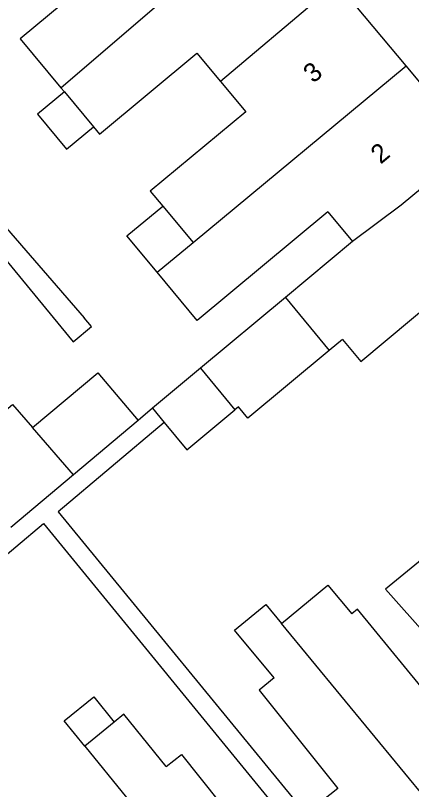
# Model space of a CAD drawing. Extents: x 132994 to 136000, y 393499 to 395512.
# Drawn here: x 133989 to 134009.96, y 395422.95 to 395463.94 of the extents above; entities that cross this region are included whole.
import ezdxf

# ---------------------------------------------------------------- set-up
doc = ezdxf.new("R2010")
doc.units = 0
for name, color, linetype in [('gg-afsc-erfafscheiding', 7, 'Continuous'), ('gg-anno-huisnummerreeks BGT', 7, 'Continuous'), ('gg-anno-openbare ruimte label', 7, 'Continuous'), ('gg-bbg-gedigitaliseerde bebouwing', 7, 'Continuous'), ('gg-bbg-gedigitaliseerde bijgebouw', 7, 'Continuous'), ('gg-bbg-hoofdgebouw', 7, 'Continuous'), ('gg-bbg-luifel en loopbrug', 7, 'Continuous'), ('gg-bbg-tussenscheiding', 7, 'Continuous')]:
    doc.layers.add(name, color=color, linetype=linetype)

msp = doc.modelspace()

# ---------------------------------------------------------------- linework, layer by layer
at = {"layer": 'gg-afsc-erfafscheiding'}
for p, q in [((133985.836, 395455.739), (133992.641, 395447.927)), ((133996.243, 395443.136), (133995.49, 395442.482))]:
    msp.add_line(p, q, dxfattribs=at)
for points in [[(133988.563, 395450.903), (133992.052, 395446.661), (133993.025, 395447.461), (133992.641, 395447.927)], [(133996.871, 395442.382), (133991.257, 395437.661), (134004.369, 395421.652)], [(133986.072, 395433.33), (133990.482, 395437.038), (134003.578, 395421.024)]]:
    msp.add_lwpolyline(points, dxfattribs=at)
at = {"layer": 'gg-bbg-gedigitaliseerde bebouwing'}
for p, q in [((133991.404, 395460.108), (133991.585, 395459.891)), ((133991.585, 395459.891), (133993.125, 395458.042)), ((134005.527, 395453.542), (134006.841, 395451.965)), ((134006.841, 395451.965), (134003.284, 395449.002)), ((134006.308, 395446.777), (134005.604, 395446.19)), ((133992.662, 395425.25), (133994.877, 395422.523))]:
    msp.add_line(p, q, dxfattribs=at)
for points in [[(133993.117, 395468.549), (133994.409, 395466.999), (133989.247, 395462.697), (133991.404, 395460.108)], [(133993.125, 395458.042), (133993.455, 395457.646), (133998.604, 395461.936), (133999.85, 395460.44)], [(133999.85, 395460.44), (134001.185, 395458.838), (133996.137, 395454.632), (133996.804, 395453.832)], [(134005.527, 395453.542), (133998.623, 395447.792), (133996.499, 395450.341)], [(134006.308, 395446.777), (134007.276, 395445.615), (134011.363, 395449.02)], [(134017.175, 395432.043), (134015.494, 395430.669), (134011.31, 395435.788), (134008.579, 395433.556), (134012.991, 395428.591), (134012.715, 395428.373)], [(134003.086, 395431.732), (134005.532, 395433.77), (134006.799, 395432.248)], [(134002.691, 395428.869), (134000.6, 395431.378), (134002.242, 395432.746), (134003.086, 395431.732)], [(134012.715, 395428.373), (134011.363, 395427.305), (134007.101, 395432.497), (134006.799, 395432.248)], [(134002.691, 395428.869), (134001.893, 395428.212), (134006.054, 395422.994), (134004.369, 395421.652)], [(133996.974, 395424.171), (133994.731, 395426.931), (133994.226, 395426.52)], [(133996.974, 395424.171), (133997.786, 395424.809), (134001.872, 395419.667), (134003.578, 395421.024)]]:
    msp.add_lwpolyline(points, dxfattribs=at)
at = {"layer": 'gg-bbg-gedigitaliseerde bijgebouw'}
for p, q in [((134003.284, 395449.002), (133998.784, 395445.253)), ((133998.784, 395445.253), (133996.243, 395443.136)), ((133996.243, 395443.136), (133996.871, 395442.382)), ((133995.49, 395442.482), (133992.068, 395439.604)), ((133992.068, 395439.604), (133988.752, 395436.816))]:
    msp.add_line(p, q, dxfattribs=at)
for points in [[(133996.499, 395450.341), (133994.899, 395452.262), (133996.804, 395453.832)], [(134005.604, 395446.19), (134001.303, 395442.607), (134000.801, 395443.209), (134000.606, 395443.046)], [(133989.903, 395442.115), (133993.356, 395445.019), (133995.49, 395442.482)], [(133985.577, 395440.591), (133988.846, 395443.341), (133989.903, 395442.115)], [(133996.871, 395442.382), (133998.075, 395440.937), (134000.606, 395443.046)], [(133992.662, 395425.25), (133991.578, 395426.584), (133993.142, 395427.854), (133994.226, 395426.52)]]:
    msp.add_lwpolyline(points, dxfattribs=at)
at = {"layer": 'gg-bbg-hoofdgebouw'}
for p, q in [((134009.672, 395461.272), (134006.022, 395465.653)), ((134013.203, 395457.035), (134009.672, 395461.272))]:
    msp.add_line(p, q, dxfattribs=at)
at = {"layer": 'gg-bbg-luifel en loopbrug'}
msp.add_lwpolyline([(133991.585, 395459.891), (133990.157, 395458.702), (133991.697, 395456.852), (133993.125, 395458.042)], dxfattribs=at)
at = {"layer": 'gg-bbg-tussenscheiding'}
for p, q in [((133991.404, 395460.108), (134002.612, 395469.746)), ((134006.022, 395465.653), (133999.85, 395460.44)), ((133998.396, 395451.921), (134009.672, 395461.272)), ((133996.804, 395453.832), (133998.396, 395451.921)), ((133996.499, 395450.341), (133998.396, 395451.921)), ((134003.284, 395449.002), (134005.604, 395446.19)), ((133998.784, 395445.253), (134000.606, 395443.046)), ((133992.068, 395439.604), (133989.903, 395442.115)), ((134013.673, 395418.872), (134003.086, 395431.732)), ((133994.226, 395426.52), (133992.662, 395425.25))]:
    msp.add_line(p, q, dxfattribs=at)
msp.add_lwpolyline([(134013.203, 395457.035), (134009.422, 395453.885), (134006.841, 395451.965)], dxfattribs=at)

# ---------------------------------------------------------------- texts
at = {"layer": 'gg-anno-huisnummerreeks BGT'}
for s, p in [('3', (134004.758, 395460.315)), ('2', (134008.328, 395456.031))]:
    msp.add_text(s, height=1, rotation=39.8, dxfattribs=at).set_placement(p)
at = {"layer": 'gg-anno-openbare ruimte label'}
msp.add_text('Columbusplein', height=2.5, rotation=309.8, dxfattribs=at).set_placement((134005.316, 395473.327))

doc.saveas('drawing.dxf')
